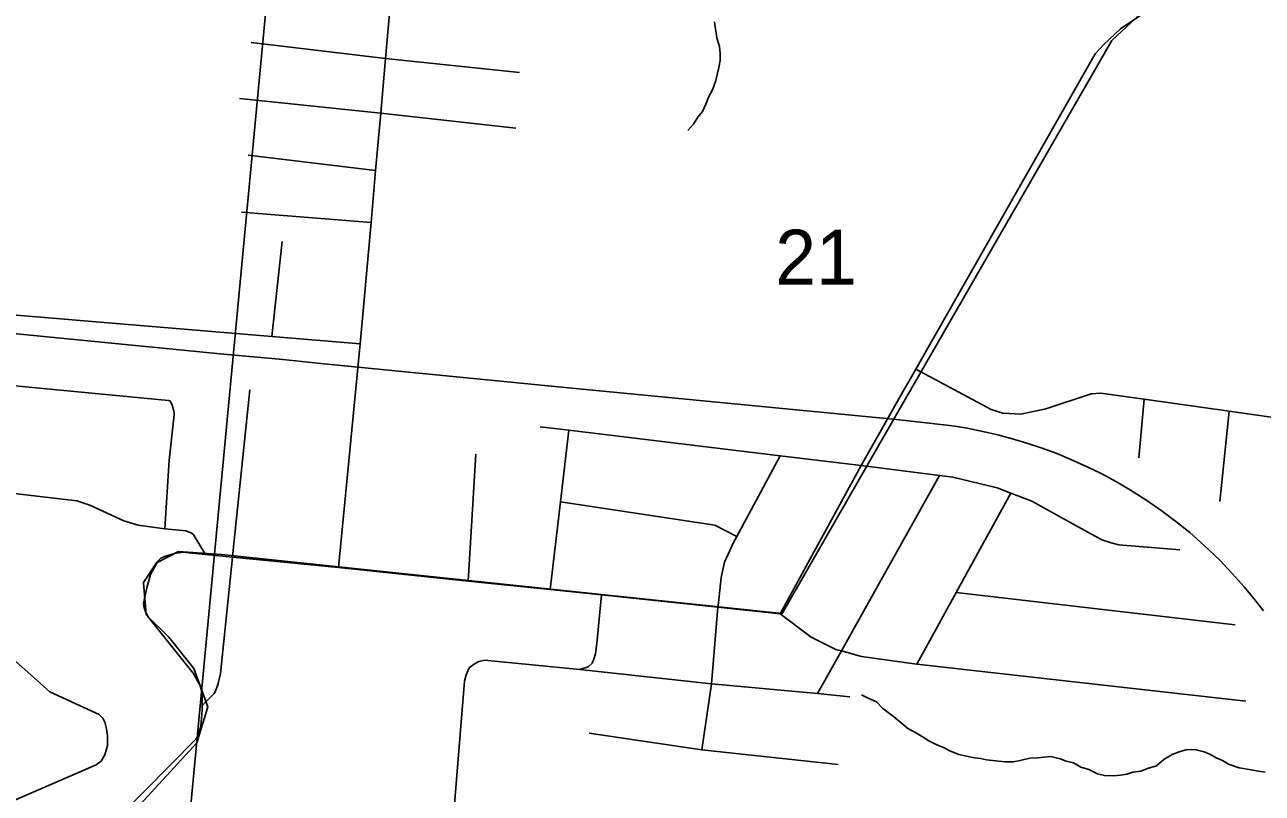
# Model space of a CAD drawing. Extents: x 0 to 34, y 0 to 22.
# Drawn here: x 2.6893 to 3.1612, y 18.1085 to 18.4016 of the extents above; entities that cross this region are included whole.
import ezdxf

# ---------------------------------------------------------------- set-up
doc = ezdxf.new("R2010")
doc.units = 0
for name, color, linetype in [('GM_X_City_Street', 7, 'Continuous'), ('GM_X_County_Road', 7, 'Continuous'), ('GM_X_Minor_River', 7, 'Continuous'), ('GM_X_Rail_Line', 7, 'Continuous'), ('GM_X_Section', 7, 'Continuous'), ('GM_X_Section_Text', 7, 'Continuous')]:
    doc.layers.add(name, color=color, linetype=linetype)

msp = doc.modelspace()

# ---------------------------------------------------------------- linework, layer by layer
at = {"layer": 'GM_X_City_Street'}
for p, q in [((2.77559, 18.39482), (2.82691, 18.38871)), ((2.82691, 18.38871), (2.87793, 18.38338)), ((2.77115, 18.37344), (2.82506, 18.36788)), ((2.82506, 18.36788), (2.87653, 18.36212)), ((2.77449, 18.35188), (2.82311, 18.34602)), ((2.77194, 18.33008), (2.82134, 18.32611)), ((2.78358, 18.2827), (2.78747, 18.31889)), ((3.1161, 18.25874), (3.11416, 18.23642)), ((3.14851, 18.25416), (3.14496, 18.21976)), ((2.85842, 18.1894), (2.86136, 18.23776)), ((3.04447, 18.18498), (3.1509, 18.17265)), ((2.94752, 18.12498), (2.95112, 18.15025))]:
    msp.add_line(p, q, dxfattribs=at)
for points in [[(2.45425, 18.28723), (2.50962, 18.28076), (2.51013, 18.2807), (2.74413, 18.25827), (2.74463, 18.25808), (2.74494, 18.25774), (2.74543, 18.2569)], [(3.02909, 18.27021), (3.05775, 18.2548), (3.06228, 18.25337), (3.06911, 18.25302), (3.07866, 18.25509), (3.09587, 18.26078), (3.09968, 18.26108), (3.10593, 18.26018), (3.1161, 18.25874), (3.14851, 18.25416), (3.16814, 18.2514)], [(2.75697, 18.14195), (2.76154, 18.14654), (2.76209, 18.14745), (2.7627, 18.14916), (2.76307, 18.15038), (2.76389, 18.15417), (2.76849, 18.19853), (2.76876, 18.20112), (2.77512, 18.26235)], [(2.74275, 18.20928), (2.74434, 18.23546), (2.7463, 18.25276), (2.74631, 18.25346), (2.74619, 18.2543), (2.74543, 18.2569)], [(2.88589, 18.24822), (2.89681, 18.24691), (2.97741, 18.23719), (3.00823, 18.23348), (3.03809, 18.22967), (3.04315, 18.22903), (3.06013, 18.22497), (3.06529, 18.22297), (3.07329, 18.21987), (3.08957, 18.21088), (3.10006, 18.20509), (3.10357, 18.20402), (3.10647, 18.20321), (3.12976, 18.20126)], [(2.88962, 18.18612), (2.89357, 18.21957), (2.89681, 18.24691)], [(2.9536, 18.17941), (2.95378, 18.18103), (2.95487, 18.19072), (2.95615, 18.19657), (2.95957, 18.20408), (2.96078, 18.20633), (2.97741, 18.23719)], [(2.66501, 18.0847), (2.66963, 18.09493), (2.67279, 18.09979), (2.67799, 18.10269), (2.71656, 18.11934), (2.71847, 18.12068), (2.71988, 18.12305), (2.72085, 18.12666), (2.72091, 18.13037), (2.72051, 18.13304), (2.71982, 18.13559), (2.71906, 18.13705), (2.71772, 18.13844), (2.71179, 18.14112), (2.69885, 18.14717), (2.67991, 18.16401), (2.64702, 18.18446), (2.64372, 18.187), (2.64015, 18.19053), (2.63794, 18.19382), (2.63635, 18.19804), (2.63254, 18.22869)], [(2.99161, 18.14648), (3.00069, 18.16275), (3.03809, 18.22967)], [(2.6515, 18.22672), (2.70922, 18.22005), (2.71412, 18.2184), (2.72706, 18.21236), (2.73252, 18.21069), (2.74275, 18.20928), (2.75069, 18.2085), (2.7524, 18.20792), (2.75351, 18.20728), (2.75827, 18.19952)], [(2.89357, 18.21957), (2.95249, 18.21075), (2.96078, 18.20633)], [(3.02951, 18.15767), (3.04447, 18.18498), (3.06529, 18.22297)], [(2.97734, 18.17691), (2.98922, 18.16795), (2.9986, 18.16333), (3.00069, 18.16275), (3.0084, 18.1606), (3.02845, 18.15779), (3.02951, 18.15767), (3.15489, 18.14359)], [(2.95112, 18.15025), (2.99161, 18.14648), (3.00395, 18.14519)], [(2.90451, 18.13136), (2.94752, 18.12498), (2.99947, 18.11937)]]:
    msp.add_lwpolyline(points, dxfattribs=at)
at = {"layer": 'GM_X_County_Road'}
for p, q in [((2.95112, 18.15025), (2.9536, 18.17941)), ((2.90098, 18.15568), (2.95112, 18.15025))]:
    msp.add_line(p, q, dxfattribs=at)
for points in [[(3.02641, 18.26549), (3.02909, 18.27021), (3.09743, 18.3905), (3.10073, 18.39404), (3.1071, 18.39999), (3.15772, 18.43408), (3.22018, 18.47615), (3.22496, 18.47881), (3.23107, 18.48122), (3.23726, 18.48341), (3.24217, 18.48445), (3.25301, 18.48517), (3.29974, 18.48909), (3.30984, 18.49013), (3.31345, 18.4907), (3.315, 18.49113), (3.31706, 18.49193), (3.31901, 18.49301)], [(2.80893, 18.19459), (2.81723, 18.27989), (2.82134, 18.32611), (2.82311, 18.34602), (2.82506, 18.36788), (2.82691, 18.38871), (2.82882, 18.41016)], [(2.53195, 18.31562), (2.53297, 18.31431), (2.53419, 18.31327), (2.53794, 18.30962), (2.54602, 18.30706), (2.5867, 18.30551), (2.59388, 18.30385), (2.60395, 18.30123), (2.61296, 18.2989), (2.61918, 18.29687), (2.62978, 18.29552), (2.78358, 18.2827), (2.81723, 18.27989)], [(2.80893, 18.19459), (2.85842, 18.1894), (2.88962, 18.18612), (2.90928, 18.18412), (2.9536, 18.17941), (2.97734, 18.17691), (3.00823, 18.23348), (3.02481, 18.26266), (3.02641, 18.26549)], [(2.71486, 18.08892), (2.75471, 18.1292), (2.7555, 18.13094), (2.75651, 18.1341), (2.75701, 18.14017), (2.75697, 18.14195), (2.75691, 18.14473), (2.75674, 18.1474), (2.75624, 18.1495), (2.75349, 18.1543), (2.73625, 18.17593), (2.73524, 18.17805), (2.73476, 18.17967), (2.73464, 18.1809), (2.73589, 18.18677), (2.73731, 18.19187), (2.74007, 18.19695), (2.74114, 18.19814), (2.74257, 18.19879), (2.74637, 18.19985), (2.74963, 18.20036), (2.75827, 18.19952), (2.76849, 18.19853), (2.80893, 18.19459)], [(2.90098, 18.15568), (2.90419, 18.15666), (2.90566, 18.15806), (2.90632, 18.15954), (2.9069, 18.16168), (2.90739, 18.16554), (2.90928, 18.18412)], [(2.84697, 18.07915), (2.85034, 18.08638), (2.8524, 18.09493), (2.857, 18.15116), (2.85758, 18.15362), (2.85881, 18.15625), (2.86078, 18.15782)], [(2.86078, 18.15782), (2.86243, 18.15872), (2.86465, 18.15921), (2.90098, 18.15568)]]:
    msp.add_lwpolyline(points, dxfattribs=at)
at = {"layer": 'GM_X_Minor_River'}
for points in [[(2.95234, 18.40271), (2.95323, 18.39659), (2.95425, 18.39331), (2.95452, 18.39064), (2.95442, 18.38798), (2.95393, 18.38534), (2.95346, 18.38308), (2.95278, 18.38026), (2.9515, 18.3767), (2.95006, 18.37391), (2.94901, 18.37129), (2.94776, 18.36849), (2.94596, 18.36629), (2.94434, 18.36369), (2.94215, 18.36131)], [(3.16222, 18.11645), (3.15977, 18.11694), (3.15618, 18.11747), (3.15241, 18.11819), (3.14828, 18.1195), (3.14606, 18.12093), (3.14363, 18.12198), (3.1414, 18.12321), (3.13897, 18.12426), (3.13596, 18.12496), (3.13254, 18.1251), (3.12947, 18.12428), (3.12677, 18.12325), (3.12365, 18.12129), (3.1209, 18.11893), (3.11744, 18.11793), (3.11493, 18.1169), (3.11187, 18.11646), (3.10956, 18.11579), (3.10707, 18.11532), (3.10459, 18.11505), (3.10099, 18.1152), (3.09836, 18.11588), (3.095, 18.11754), (3.092, 18.11842), (3.08921, 18.12006), (3.08639, 18.12075), (3.08414, 18.1216), (3.08057, 18.12251), (3.0779, 18.12224), (3.0756, 18.12196), (3.07256, 18.12189), (3.06891, 18.1209), (3.06623, 18.12044), (3.06319, 18.12038), (3.06073, 18.12067), (3.05601, 18.12125), (3.05374, 18.12172), (3.05148, 18.12201), (3.0477, 18.12274), (3.04544, 18.12321), (3.04208, 18.12468), (3.03984, 18.12572), (3.03685, 18.12699), (3.03406, 18.12843), (3.03183, 18.12986), (3.02868, 18.1317), (3.02607, 18.13314), (3.0235, 18.13534), (3.02, 18.13814), (3.01649, 18.14076), (3.01412, 18.14333), (3.01113, 18.14459), (3.00834, 18.14604)]]:
    msp.add_lwpolyline(points, dxfattribs=at)
at = {"layer": 'GM_X_Rail_Line'}
for points in [[(3.02085, 18.25134), (3.10377, 18.3956), (3.1294, 18.41953), (3.21763, 18.47294), (3.23651, 18.48126), (3.25222, 18.48441), (3.25323, 18.48449)], [(3.16159, 18.17806), (3.15796, 18.18279), (3.15429, 18.18714), (3.14964, 18.19229), (3.14496, 18.19731), (3.13896, 18.20301), (3.13352, 18.20786), (3.12816, 18.21208), (3.12297, 18.21609), (3.11676, 18.22036), (3.11098, 18.22407), (3.10558, 18.22728), (3.09979, 18.2304), (3.09439, 18.23302), (3.08823, 18.23581), (3.08257, 18.23813), (3.07683, 18.24024), (3.07139, 18.24203), (3.06539, 18.24383), (3.06037, 18.24513), (3.05581, 18.24619), (3.04868, 18.24767), (3.04488, 18.2483), (3.04095, 18.24889), (3.0217, 18.251), (2.89663, 18.26312), (2.83708, 18.26898), (2.80221, 18.2724), (2.78773, 18.27384), (2.7638, 18.27603), (2.65126, 18.28713)], [(2.68829, 18.08206), (2.70241, 18.08122), (2.71733, 18.08672), (2.75492, 18.12768), (2.75908, 18.14141), (2.75374, 18.15599), (2.74419, 18.16803), (2.73564, 18.17651), (2.73463, 18.18885), (2.73956, 18.19638), (2.74793, 18.20069), (2.76431, 18.19948), (2.97812, 18.17699), (3.02085, 18.25134)]]:
    msp.add_lwpolyline(points, dxfattribs=at)
at = {"layer": 'GM_X_Section'}
for points in [[(2.28405, 18.58331), (2.79274, 18.52978), (2.7454, 18.02721), (2.23892, 18.07747)], [(2.79274, 18.52978), (3.29405, 18.47716), (3.2415, 17.96998), (2.7454, 18.02721)]]:
    msp.add_lwpolyline(points, close=True, dxfattribs=at)

# ---------------------------------------------------------------- texts
at = {"layer": 'GM_X_Section_Text'}
msp.add_text('21', height=0.020928, rotation=0, dxfattribs=at).set_placement((2.97546, 18.30247))

doc.saveas('drawing.dxf')
